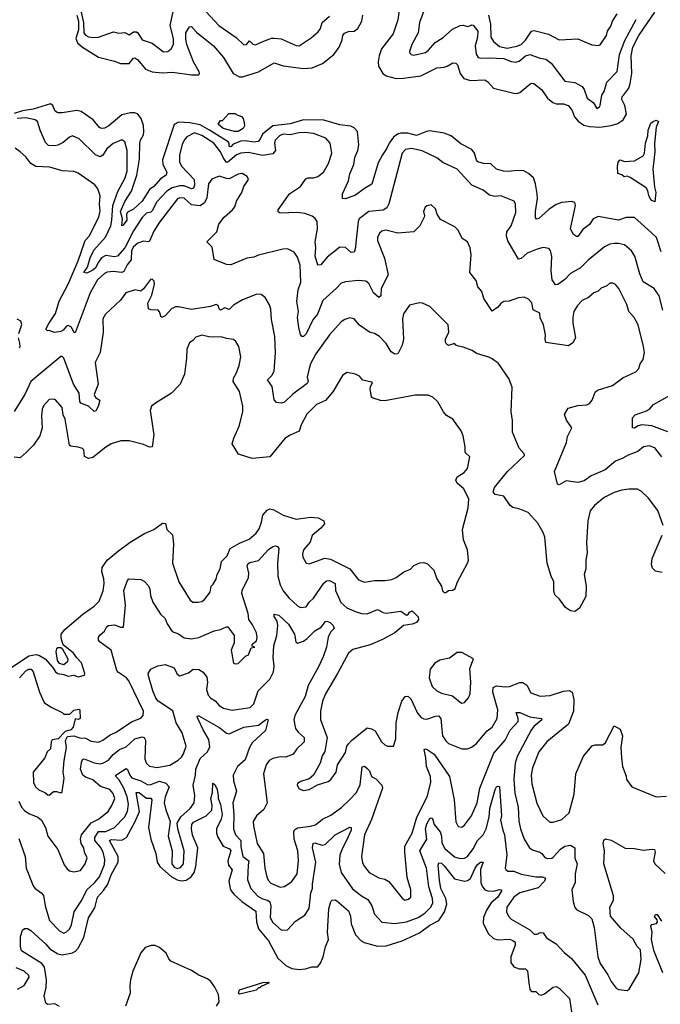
# Model space of a CAD drawing. Extents: x 1690054 to 1842981, y 782881 to 914114.
# Tile 546 of 656: x 1825532 to 1829942, y 833848 to 840625. Entities that reach past the tile are written whole.
import ezdxf

# ---------------------------------------------------------------- set-up
doc = ezdxf.new("R2010")
doc.units = 0

msp = doc.modelspace()

# ---------------------------------------------------------------- linework, layer by layer
at = {"layer": '0CON10XD'}
for points in [[(1828156.2, 840775), (1828136.4, 840623.6), (1828103, 840527), (1828022.3, 840425), (1828007, 840377), (1828000, 840335), (1828002.5, 840305), (1828031.2, 840255), (1828055, 840239.1), (1828125, 840219.6), (1828175, 840221.3), (1828292.8, 840237.2), (1828405, 840293.5), (1828455, 840297.9), (1828474.7, 840305.3)], [(1825926, 840655), (1825937.3, 840615), (1825937, 840555), (1825918.1, 840495), (1825930.3, 840465), (1825965, 840435.5), (1826075, 840365.8), (1826185, 840339), (1826225, 840323.5), (1826285, 840324.1), (1826315, 840358.8), (1826325, 840362.1), (1826345, 840347.9), (1826399.1, 840285), (1826445, 840266.6), (1826515, 840258.6), (1826585, 840262.7), (1826715, 840245.3), (1826764.4, 840245.6), (1826770.6, 840255), (1826768.5, 840265), (1826729.7, 840335), (1826682.7, 840455), (1826675, 840490), (1826675.7, 840535), (1826700, 840575), (1826715, 840577.1), (1826749.2, 840539.2), (1826820.5, 840480.5), (1826865.7, 840445.7), (1826935.2, 840365.2), (1827002, 840255), (1827045, 840232.4), (1827065, 840232), (1827175, 840266.4), (1827285, 840326.7), (1827345, 840307.9), (1827485, 840287.6), (1827546.6, 840293.4), (1827617.7, 840322.3), (1827695.4, 840385), (1827732.5, 840435), (1827752, 840485), (1827755.9, 840515), (1827767.4, 840532.6), (1827795, 840542.9), (1827835.3, 840544.7), (1827860.5, 840565), (1827887.5, 840615), (1827894.4, 840655)], [(1825952, 840685), (1825971.4, 840605), (1825974.6, 840534.6), (1825985, 840518.9), (1826006.2, 840506.2), (1826035, 840501.2), (1826075, 840503.8), (1826178.6, 840541.4), (1826215, 840532.1), (1826255, 840536.7), (1826285, 840521.4), (1826315, 840540.5), (1826335, 840541.5), (1826346.2, 840535), (1826375, 840486.7), (1826445, 840462.2), (1826522.8, 840402.8), (1826551.2, 840405), (1826574.4, 840425), (1826590, 840455), (1826591.4, 840495), (1826567.8, 840585), (1826588.1, 840678.1)], [(1826815, 840678.6), (1826903.5, 840585), (1827022.6, 840502.6), (1827075, 840452.5), (1827094.2, 840455), (1827115, 840478.6), (1827136.2, 840456.2), (1827155, 840451.8), (1827205, 840475.4), (1827265, 840496.9), (1827285, 840498.5), (1827332.4, 840492.4), (1827435, 840446.7), (1827455, 840445.6), (1827539.2, 840500.8), (1827587.9, 840542.1), (1827603.5, 840565), (1827615, 840604.3), (1827665, 840649.6)], [(1828314.5, 840685), (1828285.5, 840605), (1828275.3, 840534.7), (1828232.1, 840455), (1828215.7, 840405), (1828217.5, 840395), (1828226.2, 840385), (1828245, 840380), (1828325, 840398.5), (1828345, 840413.1), (1828391.3, 840468.7), (1828447.3, 840502.7), (1828511.4, 840558.6), (1828565, 840584.5), (1828585, 840586.5), (1828615, 840577.1), (1828635, 840584.2), (1828645, 840590), (1828655, 840587.1), (1828686.5, 840545), (1828683.8, 840503.8), (1828667.2, 840445), (1828675, 840386.2), (1828688.6, 840365), (1828705, 840359.3), (1828765, 840362.9), (1828865, 840357), (1828915, 840337.1), (1828945, 840333.2), (1828969.7, 840340.3), (1829015, 840375.2), (1829045, 840384.6), (1829115, 840358.9), (1829155, 840352.7), (1829190.5, 840325), (1829285, 840200.6), (1829355, 840192.9), (1829404, 840164), (1829418.2, 840145), (1829440, 840085), (1829482, 840052), (1829505, 840014.3), (1829523.8, 840025), (1829529.2, 840035), (1829540.8, 840105), (1829555, 840130), (1829575.4, 840194.6), (1829645, 840268), (1829662.2, 840385), (1829698.9, 840481.1), (1829775.8, 840625)], [(1828474.7, 840305.3), (1828513.2, 840326.8), (1828535, 840326.1), (1828546.9, 840315), (1828564.4, 840255), (1828590.2, 840220.2), (1828635, 840206.4), (1828735, 840210), (1828755, 840197.5), (1828795, 840152.9), (1828935, 840118.1), (1828955, 840116.9), (1828975, 840124.4), (1829045, 840181.9), (1829055, 840187.5), (1829071.2, 840185), (1829125, 840144.2), (1829166.5, 840085), (1829202.5, 840055), (1829225.7, 840045.7), (1829275.2, 840045.2), (1829307.1, 840035), (1829333.6, 840005), (1829352.3, 839955), (1829376.3, 839926.3), (1829415, 839899.2), (1829455, 839888.4), (1829525, 839884.1), (1829605, 839895.8), (1829649.6, 839910.4), (1829686.9, 839935), (1829709.1, 839975), (1829697.2, 840035), (1829677.6, 840075), (1829680.3, 840095), (1829691.8, 840108.2), (1829725, 840152.2), (1829734.8, 840185), (1829745.7, 840255), (1829741.3, 840375), (1829753.8, 840435), (1829794.9, 840515.1), (1829905, 840676.7)], [(1828760.5, 840655), (1828772.9, 840592.9), (1828775.4, 840505), (1828794.7, 840475), (1828835, 840439.7), (1828889.2, 840429.2), (1828955, 840441.8), (1828985, 840453.8), (1829015, 840483.8), (1829055, 840544.6), (1829075, 840550), (1829173.8, 840525), (1829245, 840486.9), (1829375, 840494), (1829471.7, 840451.7), (1829515, 840448), (1829527.6, 840452.4), (1829572, 840515), (1829579.2, 840545), (1829600.8, 840579.2), (1829612.5, 840615), (1829644.4, 840665)], [(1829947.8, 839027.8), (1829915.6, 839125), (1829879.6, 839159.6), (1829765, 839264), (1829706.8, 839263.2), (1829655, 839245.6), (1829515, 839270.5), (1829480.6, 839255), (1829455.3, 839214.7), (1829410.2, 839179.8), (1829375, 839131.2), (1829365, 839131.2), (1829344.3, 839145), (1829324.6, 839185), (1829358.1, 839345), (1829355, 839366), (1829332.3, 839372.3), (1829265, 839365.4), (1829225, 839352.9), (1829175, 839318.7), (1829105, 839255.4), (1829090.9, 839250.9), (1829083.6, 839263.6), (1829082.1, 839305), (1829096.6, 839395), (1829095.8, 839425), (1829083.3, 839495), (1829068.5, 839535), (1829035.6, 839565), (1829003.5, 839583.5), (1828957.7, 839587.7), (1828895, 839579.5), (1828861.9, 839581.9), (1828815, 839595.8), (1828775, 839632.5), (1828725, 839633.8), (1828685.8, 839645.8), (1828677, 839657), (1828662.9, 839705), (1828645, 839730.2), (1828569.1, 839769.1), (1828502.1, 839825), (1828455, 839844.6), (1828355, 839858.7), (1828331.8, 839855), (1828265, 839827.5), (1828205, 839842.6), (1828155, 839843.5), (1828133.6, 839836.4), (1828106.2, 839815), (1828074.8, 839775.2), (1828058.3, 839735), (1828028.9, 839695), (1828000.8, 839639.2), (1827956.7, 839493.3), (1827905, 839463.8), (1827845, 839416.7), (1827775, 839390.8), (1827754, 839395), (1827754.2, 839425), (1827796.2, 839515), (1827804.5, 839564.5), (1827832.2, 839627.7), (1827838.9, 839675), (1827860.2, 839725), (1827866.6, 839763.4), (1827857.5, 839855), (1827835, 839879.6), (1827811.7, 839891.7), (1827735, 839900.4), (1827625, 839933.8), (1827485, 839935.7), (1827395, 839908.4), (1827275, 839893), (1827202.9, 839837.1), (1827187.8, 839802.2), (1827173.1, 839786.9), (1827147.4, 839782.6), (1827085, 839791.1), (1827055, 839788.8), (1827002, 839768), (1826985, 839748.8), (1826975, 839752.5), (1826974.6, 839775), (1826966.2, 839785), (1826839.8, 839865), (1826775, 839899.8), (1826703.8, 839913.8), (1826625, 839920), (1826595, 839903.2), (1826515, 839660), (1826516.9, 839626.9), (1826544.4, 839575), (1826541.4, 839555), (1826501.3, 839528.7), (1826455, 839477.3), (1826425, 839456.5), (1826375, 839375.9), (1826315, 839320.5), (1826275, 839300), (1826266.7, 839283.3), (1826270.4, 839245), (1826245, 839210.6), (1826235, 839206.7), (1826239.4, 839255), (1826226.7, 839305), (1826255, 839372.9), (1826301.8, 839445), (1826337.9, 839555), (1826356.8, 839665), (1826359, 839775), (1826364.1, 839795.9), (1826385, 839831.5), (1826386.4, 839855), (1826385.4, 839895.4), (1826368.9, 839945), (1826345, 839974.8), (1826325, 839983.5), (1826295, 839982.9), (1826235, 839968.9), (1826146.7, 839893.2), (1826115, 839877), (1826095, 839874.7), (1826082, 839882), (1826037.3, 839935), (1825955, 839992.9), (1825925, 839999.2), (1825825, 839982.7), (1825795, 839983.1), (1825777.1, 839995), (1825759.5, 840035), (1825745, 840045.4), (1825625, 840007.9), (1825552.2, 839997.8), (1825495, 839979.1)], [(1827035, 839854.2), (1827010, 839855), (1826933.3, 839875), (1826897.5, 839905), (1826915, 839930), (1826928.3, 839931.7), (1826971.7, 839978.3), (1827015, 839980), (1827021.7, 839971.7), (1827058.3, 839958.3), (1827070, 839945), (1827077.5, 839915), (1827080, 839895), (1827070, 839875), (1827035, 839854.2)], [(1829960, 838625), (1829934.4, 838725), (1829900, 838775), (1829825, 838819.2), (1829800.9, 838875), (1829766.6, 838996.6), (1829744.7, 839034.7), (1829695.3, 839075.3), (1829655.3, 839085.3), (1829625, 839084.7), (1829595, 839079.6), (1829559.2, 839060.8), (1829445, 838968.9), (1829394.1, 838915.9), (1829325, 838878.5), (1829285, 838836.7), (1829237.6, 838802.4), (1829220.8, 838800.8), (1829198.6, 838835), (1829190, 838895), (1829195.6, 838995), (1829185.8, 839035), (1829175, 839048.8), (1829135.9, 839055.9), (1829095, 839045.8), (1829025, 839018.1), (1828985, 838981.4), (1828965, 838975.8), (1828893.3, 839103.3), (1828883.4, 839135), (1828886.9, 839165), (1828916.2, 839205), (1828947, 839297), (1828945.8, 839355), (1828936.2, 839375), (1828845, 839411.2), (1828802.9, 839407.1), (1828767, 839417), (1828722.1, 839452.1), (1828645.6, 839485.6), (1828545, 839596.2), (1828445, 839642), (1828403.6, 839673.6), (1828302.3, 839722.3), (1828228.6, 839738.6), (1828188.1, 839731.9), (1828164.6, 839705), (1828073.4, 839356.6), (1828060, 839330), (1828035, 839314.5), (1827934.7, 839305.3), (1827869.6, 839255), (1827861.3, 839235), (1827842.2, 839045), (1827835, 839024), (1827815, 839021.4), (1827775, 839055.5), (1827735, 839058.2), (1827649.2, 838990.8), (1827605, 838937.5), (1827585.7, 838935.7), (1827566.6, 838996.6), (1827570.8, 839055), (1827566.2, 839096.2), (1827581.6, 839185), (1827579.5, 839235), (1827566.9, 839256.9), (1827545, 839272.5), (1827495, 839289.8), (1827445, 839296.5), (1827325, 839292.5), (1827311.4, 839301.4), (1827311.4, 839315), (1827390, 839425), (1827465, 839477.5), (1827501.2, 839528.8), (1827515, 839536.2), (1827555, 839536.4), (1827583.8, 839545), (1827624.7, 839575.3), (1827657.5, 839635), (1827680.6, 839705), (1827669.2, 839775), (1827639.8, 839809.8), (1827555, 839840.4), (1827495, 839847.7), (1827453.7, 839846.3), (1827395, 839832.3), (1827345, 839836.9), (1827320, 839825), (1827290.8, 839795), (1827286.1, 839775), (1827292.4, 839725), (1827275, 839701.3), (1827205, 839689.8), (1827105, 839709.8), (1827055, 839706.1), (1827025, 839694.2), (1826965, 839643.8), (1826955, 839641.6), (1826931.7, 839675), (1826915, 839716.2), (1826867.9, 839775), (1826785, 839827.5), (1826735, 839844.8), (1826682.5, 839817.5), (1826663.9, 839795), (1826651.4, 839765), (1826632.2, 839695), (1826631.5, 839645), (1826648.2, 839615), (1826732.9, 839525), (1826736.5, 839485), (1826728.9, 839465), (1826715, 839461.1), (1826665, 839480.2), (1826635, 839481.6), (1826582.8, 839467.2), (1826545.8, 839444.2), (1826475, 839371.3), (1826445, 839309.1), (1826435, 839299.1), (1826405, 839292.3), (1826375, 839262.7), (1826315, 839172.1), (1826255.5, 839055), (1826205, 838997.3), (1826185, 838991.6), (1826125, 839002.5), (1826095, 838985.7), (1826073.9, 838956.1), (1826055, 838917.8), (1826035, 838900), (1825995, 838879.5), (1825974.3, 838885), (1825998.5, 838921.5), (1826017.9, 838985), (1826042.2, 839037.8), (1826121.7, 839128.3), (1826159, 839205), (1826167, 839245), (1826173.3, 839346.7), (1826207.6, 839442.4), (1826258.1, 839535), (1826271, 839585), (1826272.2, 839725), (1826256.9, 839785), (1826235, 839797.5), (1826175, 839771.8), (1826132.2, 839735), (1826105, 839692.5), (1826085, 839680), (1826055, 839695.4), (1825940.8, 839805), (1825895, 839824.4), (1825875, 839816.9), (1825830.7, 839779.3), (1825795, 839760.4), (1825775, 839755.4), (1825729.6, 839759.6), (1825710.4, 839780.4), (1825673.1, 839865), (1825655, 839924.2), (1825639.2, 839935), (1825575, 839948.8), (1825515, 839943.9)], [(1829905, 839371.2), (1829885, 839379.2), (1829873.3, 839395), (1829862.9, 839415), (1829857.7, 839447.7), (1829845, 839466.7), (1829735, 839537.5), (1829715, 839547.5), (1829693, 839543), (1829677, 839557), (1829650, 839565), (1829647.5, 839615), (1829652.5, 839645), (1829665, 839660), (1829695, 839647.5), (1829765, 839652.5), (1829825, 839687.5), (1829833.8, 839706.2), (1829841.4, 839775), (1829857.1, 839825), (1829859.2, 839865), (1829877.7, 839912.3), (1829892.5, 839925), (1829915, 839932.5), (1829930, 839925), (1829914.2, 839885.8), (1829901.7, 839771.7), (1829905.6, 839715), (1829891.9, 839595), (1829902.7, 839472.7), (1829912, 839435), (1829905, 839371.2)], [(1829685, 837606.5), (1829635, 837586.2), (1829562.6, 837527.4), (1829467.5, 837485), (1829418.6, 837451.4), (1829375, 837439.4), (1829295, 837450.8), (1829245, 837423.8), (1829235, 837426.7), (1829213.3, 837515), (1829295.5, 837714.5), (1829304.5, 837755), (1829332.9, 837815), (1829297.3, 837867.3), (1829281.7, 837908.3), (1829308.8, 837951.2), (1829375, 837970), (1829435.9, 837974.1), (1829456.1, 837983.9), (1829472.5, 838005), (1829495, 838060), (1829510, 838075), (1829613.9, 838106.1), (1829685, 838160), (1829775, 838201.2), (1829795.7, 838224.3), (1829804, 838255), (1829824, 838285), (1829832.5, 838335), (1829825.6, 838375.6), (1829789.2, 838525), (1829762, 838575), (1829725.5, 838615.5), (1829712.2, 838665), (1829656.9, 838775), (1829635, 838802), (1829615, 838811.2), (1829595, 838810), (1829575, 838792), (1829535, 838776.2), (1829514.2, 838755.8), (1829485, 838745.7), (1829447.2, 838712.8), (1829405, 838692.2), (1829372.3, 838657.7), (1829348.2, 838615), (1829340.3, 838575), (1829340.4, 838535), (1829358, 838435), (1829339.4, 838400.6), (1829309.3, 838380.7), (1829155, 838403.3), (1829150, 838425), (1829153.1, 838455), (1829138.9, 838525), (1829115, 838572.5), (1829112.5, 838605), (1829066.9, 838626.9), (1829057.5, 838675), (1829035, 838701.2), (1829005, 838713.8), (1828965, 838711.2), (1828902.3, 838687.7), (1828865, 838683.8), (1828845, 838672), (1828823, 838647), (1828785, 838617.5), (1828728, 838705), (1828712.7, 838752.7), (1828686.2, 838785), (1828675, 838830), (1828630, 838885), (1828640.6, 839005), (1828634.2, 839055), (1828615.7, 839095.7), (1828578.8, 839118.8), (1828551.2, 839175), (1828527.9, 839197.9), (1828428.6, 839248.6), (1828406.2, 839285), (1828395, 839322.5), (1828365, 839350), (1828335, 839344), (1828322.5, 839335), (1828313.1, 839305), (1828320, 839275), (1828316.7, 839265), (1828285.8, 839205), (1828245, 839165.6), (1828135, 839156.2), (1828053.9, 839176.1), (1828025, 839169.5), (1828008.5, 839155), (1827995.4, 839125), (1827994.7, 839104.7), (1828043.9, 838983.9), (1828069.4, 838869.4), (1828020, 838775), (1828018.2, 838725), (1828005, 838712.9), (1827968.5, 838745), (1827935, 838809.2), (1827915, 838824.5), (1827865, 838829.5), (1827775, 838820.8), (1827745, 838810.8), (1827714.2, 838775.8), (1827618.6, 838691.4), (1827581.9, 838598.1), (1827551, 838559), (1827505, 838462), (1827486.2, 838445), (1827475, 838444), (1827465, 838457.5), (1827453.2, 838505), (1827445.6, 838575), (1827451.1, 838615), (1827441.1, 838685), (1827449.4, 838765), (1827468.1, 838818.1), (1827462.1, 838935), (1827445, 838990), (1827422.2, 839025), (1827375, 839047.8), (1827343.3, 839045), (1827175, 839003.5), (1827145, 838989.2), (1827095, 838982.7), (1826985, 838937.8), (1826955, 838939.2), (1826871.5, 838975), (1826857.9, 839057.9), (1826820.8, 839095), (1826888.6, 839165), (1826903.6, 839216.4), (1826939.4, 839265), (1826996, 839315), (1827012.7, 839337.3), (1827025.7, 839375), (1827062, 839435), (1827074.4, 839475.6), (1827108, 839525), (1827098, 839545), (1827062.5, 839565), (1827035, 839561.9), (1826975, 839529.6), (1826955, 839530.8), (1826905, 839548.6), (1826855, 839527.1), (1826832.1, 839495), (1826820.9, 839399.1), (1826805.2, 839364.8), (1826775, 839344), (1826715, 839349.2), (1826665, 839395.3), (1826635, 839398.8), (1826619.5, 839390.5), (1826495, 839230.6), (1826455, 839169.1), (1826425, 839100), (1826415, 839095.5), (1826385, 839099.6), (1826345, 839086.2), (1826315, 839061.5), (1826300.8, 839035), (1826299.3, 838970.7), (1826272.5, 838937.5), (1826248.6, 838891.4), (1826235, 838884.7), (1826175, 838890.6), (1826135, 838886.7), (1826115, 838876.7), (1826067.9, 838835), (1826017.6, 838745), (1825915, 838470), (1825905, 838473.3), (1825887.7, 838507.7), (1825865, 838518.8), (1825855, 838516.2), (1825832.3, 838487.7), (1825815, 838477.5), (1825771.2, 838471.2), (1825735, 838486.2), (1825723, 838483), (1825711.2, 838495), (1825733.1, 838533.1), (1825778.5, 838601.5), (1825803.1, 838686.9), (1825865, 838805.3), (1825933.8, 838965), (1825982, 839105), (1826011.3, 839135), (1826076.1, 839265), (1826085, 839310), (1826080.8, 839355), (1826085, 839412.5), (1826070.7, 839460.7), (1826048.7, 839488.7), (1825935, 839568.6), (1825905, 839578.9), (1825825, 839584.6), (1825740.3, 839610.3), (1825644.1, 839614.1), (1825608.4, 839635), (1825575, 839680.7), (1825534.8, 839714.8), (1825500.1, 839740.1)], [(1829962.4, 837142.4), (1829925.4, 837245.4), (1829862.1, 837332.1), (1829810.6, 837380.6), (1829785, 837393.3), (1829725, 837393.1), (1829677, 837387), (1829625, 837369.5), (1829555, 837336.7), (1829488.6, 837281.4), (1829460.5, 837245), (1829443.3, 837175), (1829433.4, 837023.4), (1829438.9, 836955), (1829430, 836905), (1829430, 836845), (1829417.8, 836805), (1829433.1, 836725), (1829430, 836655), (1829386.7, 836575), (1829355, 836551.2), (1829325, 836556), (1829288.6, 836578.6), (1829248, 836635), (1829216.2, 836665), (1829210, 836695), (1829210, 836755), (1829190, 836795), (1829163.5, 836885), (1829147.1, 837062.9), (1829135, 837095.6), (1829099.3, 837159.3), (1829032.7, 837232.7), (1828975, 837255.5), (1828926.5, 837266.5), (1828909.7, 837279.7), (1828865, 837344.2), (1828805.5, 837355.5), (1828791.1, 837375), (1828802, 837405), (1828890.8, 837515), (1829006.8, 837625), (1829005, 837635.6), (1828970.6, 837675), (1828924.5, 837784.5), (1828925.6, 837865), (1828915.8, 837925.8), (1828922, 838095), (1828900, 838155), (1828827.9, 838257.9), (1828785, 838290), (1828762.9, 838302.9), (1828677.2, 838327.2), (1828647.7, 838347.7), (1828585, 838371.4), (1828553.6, 838376.4), (1828535, 838383.3), (1828525.9, 838395.9), (1828485, 838383.1), (1828470.9, 838390.9), (1828463.8, 838405), (1828463.8, 838425), (1828485.7, 838475), (1828480.8, 838525), (1828355, 838651.2), (1828305, 838673.8), (1828285, 838676.2), (1828215, 838658.8), (1828175, 838600), (1828168.1, 838565), (1828173.6, 838425), (1828165.3, 838384.7), (1828134.4, 838325.6), (1828115, 838323.1), (1828089.5, 838339.5), (1828056, 838396), (1828009.2, 838445), (1827975, 838465.7), (1827941.2, 838475), (1827872.6, 838522.6), (1827835, 838565.8), (1827805, 838572.5), (1827769.7, 838560.3), (1827745.7, 838544.3), (1827664.3, 838455), (1827570, 838325), (1827533.6, 838255), (1827524.4, 838224.4), (1827510.8, 838165), (1827516.9, 838135), (1827510.1, 838119.9), (1827413.2, 838046.8), (1827355, 837992.5), (1827335, 837986.2), (1827300.5, 837990.5), (1827285, 838007.5), (1827269.1, 838099.1), (1827238, 838145), (1827267.8, 838175), (1827284.4, 838205), (1827292.4, 838332.4), (1827288.5, 838445), (1827265, 838560), (1827262.1, 838632.1), (1827252.6, 838662.6), (1827222.9, 838712.9), (1827195, 838732.5), (1827165, 838735.7), (1827065, 838695.7), (1827005, 838659.1), (1826975, 838629.8), (1826945, 838641.2), (1826915, 838625.6), (1826905.6, 838635), (1826898.4, 838658.4), (1826885.4, 838665.4), (1826845, 838650.7), (1826715, 838629.9), (1826625, 838648.6), (1826605, 838647.4), (1826578, 838635), (1826534.4, 838585.6), (1826515, 838576), (1826505, 838576.7), (1826494.6, 838614.6), (1826485, 838624.4), (1826435, 838626.9), (1826418.1, 838635), (1826415, 838673.3), (1826441.5, 838728.5), (1826460.5, 838805), (1826458.2, 838825), (1826445, 838838.6), (1826432.8, 838837.2), (1826385, 838771.2), (1826365, 838756.7), (1826326, 838766), (1826263.5, 838745), (1826225, 838694), (1826122.6, 838597.4), (1826104.6, 838565), (1826107.3, 838475), (1826086, 838335), (1826051.8, 838265), (1826072.1, 838115), (1826044, 838045), (1826055, 838024.3), (1826083.8, 838005), (1826073.3, 837963.3), (1826056.8, 837933.2), (1826045, 837928.8), (1826005.4, 837965.4), (1825952.5, 837985), (1825946.3, 837996.3), (1825941.8, 838055), (1825903.4, 838115), (1825836.7, 838295), (1825825, 838307.3), (1825815, 838307.3), (1825607.7, 838135), (1825566.2, 838045), (1825495, 837927.5)], [(1825525.3, 838465), (1825545.6, 838525.6), (1825539.1, 838549.1), (1825515, 838564.4)], [(1825476.4, 836165), (1825594.2, 836245.8), (1825645, 836256.1), (1825669.4, 836249.4), (1825706.2, 836226.2), (1825758.7, 836168.7), (1825778.6, 836135), (1825795, 836124.4), (1825835, 836118.1), (1825865, 836106), (1825905, 836112), (1825935, 836102.5), (1825977.7, 836112.3), (1825981.2, 836125), (1825957.3, 836197.3), (1825925, 836231.2), (1825903.3, 836265), (1825831.7, 836321.7), (1825817.4, 836367.4), (1825818.4, 836395), (1825842.6, 836427.4), (1825967.7, 836532.3), (1826045, 836587.4), (1826078.7, 836621.3), (1826107.2, 836692.8), (1826114.5, 836745), (1826112.3, 836775), (1826096.4, 836825), (1826099.2, 836855), (1826133.5, 836905), (1826211.6, 836968.4), (1826291.7, 837028.3), (1826391.2, 837088.8), (1826455, 837116.7), (1826515, 837160.3), (1826535, 837157.1), (1826545.8, 837115), (1826585, 837080), (1826591.1, 837015), (1826583.6, 836885), (1826626.9, 836755), (1826705, 836630), (1826725, 836616), (1826760, 836615), (1826785, 836620.8), (1826805, 836634.2), (1826843.1, 836685), (1826850, 836725), (1826865, 836738.8), (1826885, 836773.8), (1826890.9, 836805), (1826912.5, 836845), (1826922.1, 836895), (1826960.4, 836935), (1826981.1, 836985), (1827045, 837022.5), (1827110.9, 837049.1), (1827159.2, 837090.8), (1827180.2, 837119.8), (1827197.7, 837165), (1827206.8, 837215), (1827235, 837248.5), (1827255, 837257.9), (1827280.6, 837250.6), (1827345, 837213.3), (1827435, 837186.4), (1827535, 837200), (1827586.2, 837196.2), (1827625.4, 837175.4), (1827630, 837155), (1827605, 837124.4), (1827546.7, 837075), (1827532.6, 837027.4), (1827485.6, 836975), (1827478.5, 836945), (1827480.6, 836925), (1827505, 836883.3), (1827525, 836878.8), (1827632.4, 836917.6), (1827672.4, 836912.4), (1827805, 836843.8), (1827865, 836769.2), (1827905, 836752), (1827975, 836764.3), (1828045, 836764.2), (1828095, 836772.5), (1828125, 836785.7), (1828176.2, 836825), (1828223, 836843), (1828245, 836867.8), (1828285.7, 836885.7), (1828315, 836889.5), (1828338.8, 836878.8), (1828383.3, 836835), (1828404.4, 836775), (1828436.2, 836725), (1828443.8, 836693.8), (1828455, 836682.5), (1828465, 836682.5), (1828485, 836696.7), (1828515, 836697.5), (1828530.7, 836709.3), (1828546.2, 836755), (1828615.9, 836884.1), (1828621.2, 836905), (1828615.7, 836975), (1828586.9, 837045), (1828581.5, 837115), (1828619.1, 837265), (1828623.1, 837325), (1828590.4, 837395), (1828544.4, 837435), (1828534.3, 837455.7), (1828545, 837478.8), (1828592.1, 837507.9), (1828614.3, 837535), (1828630.8, 837615), (1828598, 837645), (1828600, 837685), (1828585, 837760), (1828571.2, 837795), (1828513.3, 837875), (1828471.4, 837901.4), (1828448.8, 837925), (1828410, 837995), (1828375.8, 838025.8), (1828345, 838040), (1828255, 838040.8), (1828045, 838001.5), (1828015, 838003.3), (1827965, 838019.4), (1827955, 838027.5), (1827946, 838084), (1827948.8, 838105), (1827960, 838125), (1827955, 838130), (1827895, 838144), (1827870.5, 838170.5), (1827845, 838183.8), (1827785, 838196.7), (1827755, 838176.7), (1827687.2, 838062.8), (1827637.4, 838002.6), (1827574.7, 837975.3), (1827509.5, 837910.5), (1827470.7, 837835), (1827457.1, 837792.9), (1827394.2, 837765), (1827358.5, 837741.5), (1827254.4, 837615.6), (1827133.6, 837603.6), (1827038.8, 837635), (1826995.8, 837705), (1827005.6, 837744.4), (1827043.2, 837826.8), (1827068.6, 837925), (1827068.6, 837965), (1827045.5, 838065), (1827001.1, 838135), (1827002.9, 838157.1), (1827025.7, 838195), (1827041.9, 838245), (1827054.3, 838305), (1827040, 838375), (1827020.3, 838410.3), (1827005, 838424), (1826955, 838429.2), (1826925, 838440), (1826835, 838442.2), (1826785, 838454), (1826745, 838440), (1826724.4, 838415.6), (1826700.5, 838399.5), (1826682.6, 838357.4), (1826680.6, 838295), (1826665.9, 838185.9), (1826637.5, 838115), (1826576.3, 838053.7), (1826466.2, 837985)], [(1825530.3, 838365), (1825535.2, 838375), (1825532.9, 838397.1), (1825524.5, 838435)], [(1829995, 837787.3), (1829885, 837829.6), (1829815, 837835.4), (1829790.7, 837829.3), (1829765, 837813.1), (1829750, 837815), (1829751.2, 837885), (1829768.8, 837905), (1829847.6, 837932.4), (1829868.8, 837945), (1829895.8, 837975), (1830125.4, 838104.6)], [(1826466.2, 837985), (1826440, 837965), (1826429.2, 837935), (1826456.6, 837766.6), (1826443.3, 837685), (1826425, 837682.2), (1826385, 837700.5), (1826285.3, 837725.3), (1826227.5, 837725), (1826162, 837705), (1826125, 837683.1), (1826035, 837610.6), (1826005, 837604), (1825978.8, 837618.8), (1825974.3, 837664.3), (1825965, 837672.5), (1825935, 837683.1), (1825885, 837688.5), (1825875.4, 837695.4), (1825845.6, 837875), (1825830.6, 837905), (1825824.3, 837954.3), (1825779.2, 838009.2), (1825765, 838013.8), (1825735, 838010), (1825695, 837966.2), (1825687.8, 837945), (1825681.1, 837895), (1825685.6, 837815), (1825670.7, 837759.3), (1825626.2, 837695), (1825576.7, 837645), (1825535, 837610), (1825495, 837612.5)], [(1829953.1, 837615), (1829905, 837678.1), (1829865, 837692), (1829827.1, 837685), (1829786.8, 837653.2), (1829721.9, 837628.1), (1829685, 837606.5)], [(1829955, 836820), (1829909.8, 836829.8), (1829888.5, 836848.5), (1829881.5, 836875), (1829885.6, 836915), (1829955.8, 837075.8)], [(1825530, 836095), (1825575, 836142), (1825595, 836153.8), (1825610, 836155), (1825625, 836136.7), (1825668.9, 835995), (1825701.1, 835925), (1825745, 835895.5), (1825825, 835856.7), (1825835.6, 835845.6), (1825876.2, 835843.8), (1825905, 835873.1), (1825938.8, 835878.8), (1825945.7, 835875), (1825949.2, 835815), (1825935, 835808), (1825915, 835813.3), (1825900.9, 835755), (1825885, 835737.1), (1825845, 835726.2), (1825796.1, 835673.9), (1825755, 835668.1), (1825747.5, 835655), (1825744.6, 835605.4), (1825720.5, 835585), (1825704.5, 835545), (1825625.4, 835445), (1825627.5, 835375), (1825641.1, 835345), (1825663.3, 835323.3), (1825705.4, 835305.4), (1825725, 835289.2), (1825735, 835287.5), (1825765, 835311.4), (1825785, 835312.5), (1825815, 835303.8), (1825825, 835310), (1825838.1, 835405), (1825832.1, 835445), (1825838.5, 835525), (1825854.4, 835614.4), (1825847.7, 835662.3), (1825860, 835690), (1825905.6, 835694.4), (1825945, 835682.7), (1825985, 835679.4), (1826025, 835658.9), (1826075, 835652.9), (1826105, 835664.6), (1826155, 835702.3), (1826192.3, 835717.7), (1826306.6, 835793.4), (1826365, 835817.5), (1826381.2, 835835), (1826383.8, 835865), (1826283.8, 836075), (1826267.3, 836095), (1826211.1, 836131.1), (1826200.2, 836145), (1826162.5, 836285), (1826085, 836341.1), (1826075.5, 836355), (1826074.2, 836375), (1826085, 836391.1), (1826115.6, 836415), (1826132.7, 836447.3), (1826144.1, 836455.9), (1826185, 836459.1), (1826225, 836444.3), (1826245.7, 836444.3), (1826260.3, 836595), (1826249.7, 836695), (1826274, 836765), (1826284.3, 836775.7), (1826365, 836771.4), (1826389.5, 836759.5), (1826418.2, 836728.2), (1826428.6, 836705), (1826431.9, 836661.9), (1826448.5, 836615), (1826502.1, 836532.1), (1826532.5, 836502.5), (1826547.4, 836467.4), (1826582.6, 836412.6), (1826625, 836396.4), (1826665, 836370), (1826715, 836362.5), (1826765, 836372.7), (1826871.5, 836418.5), (1826913.5, 836426.5), (1826955, 836446.5), (1826966, 836445), (1827008.8, 836385), (1827009.2, 836335), (1826988.8, 836285), (1827003.3, 836195), (1827015, 836190), (1827035, 836192.5), (1827087, 836243), (1827106.4, 836253.6), (1827125, 836300), (1827150, 836305), (1827131.7, 836311.7), (1827133, 836327), (1827161.2, 836348.8), (1827167, 836373), (1827162, 836405), (1827135, 836460), (1827110, 836495), (1827105, 836536.7), (1827061.1, 836675), (1827064, 836695), (1827106.2, 836785), (1827108.5, 836815), (1827099.1, 836865), (1827105, 836880.8), (1827117.4, 836887.4), (1827175, 836903.1), (1827245, 836978.2), (1827275, 836999.4), (1827292.7, 837002.7), (1827307.9, 836997.9), (1827315.6, 836985), (1827305.9, 836884.1), (1827309.6, 836795), (1827325.4, 836735), (1827345, 836694.4), (1827384.4, 836645), (1827445, 836589.2), (1827465, 836579.2), (1827505, 836583.3), (1827525.8, 836615), (1827555, 836643.3), (1827625, 836746.7), (1827645, 836763.3), (1827664.5, 836765.5), (1827703.4, 836743.4), (1827706.5, 836695), (1827742.6, 836612.6), (1827785.3, 836575.3), (1827848.1, 836548.1), (1827885, 836537.8), (1827925, 836535.5), (1827995, 836565.6), (1828035, 836543.6), (1828055, 836540.5), (1828155, 836553.1), (1828195, 836526.2), (1828205, 836527.5), (1828215, 836546.2), (1828235, 836556.2), (1828276, 836515), (1828278, 836495), (1828265, 836476.2), (1828235, 836463.1), (1828175, 836455.6), (1828115.8, 836405), (1828030.6, 836359.4), (1827945, 836322.5), (1827825, 836290), (1827795.4, 836264.6), (1827721.1, 836125), (1827636.8, 835985), (1827616.2, 835935), (1827602.1, 835865), (1827602.2, 835805), (1827648.6, 835685), (1827632.5, 835587.5), (1827615, 835557.5), (1827601.7, 835508.3), (1827555.6, 835424.4), (1827525, 835400), (1827468, 835382), (1827445, 835366.7), (1827443.3, 835355), (1827455, 835330), (1827485, 835318.8), (1827525, 835326.7), (1827582.1, 835357.9), (1827655, 835382), (1827673.3, 835395), (1827710, 835445), (1827720, 835495), (1827775, 835580), (1827785.3, 835624.7), (1827795, 835640.6), (1827815.8, 835664.2), (1827925, 835749.5), (1827953.7, 835743.7), (1827979.6, 835729.6), (1828022, 835655), (1828045, 835633.8), (1828065, 835623.8), (1828106.4, 835623.6), (1828120.8, 835675), (1828124.6, 835784.6), (1828137.1, 835855), (1828162.7, 835935), (1828185, 835966), (1828205, 835968), (1828225, 835949.2), (1828270.4, 835850.4), (1828295, 835821.1), (1828315, 835811.5), (1828335, 835810.9), (1828395, 835831.8), (1828415, 835832.7), (1828430.8, 835815), (1828435.3, 835765), (1828442.1, 835695), (1828465, 835660), (1828485, 835643.1), (1828575, 835605.7), (1828615, 835605.7), (1828643.4, 835616.6), (1828675, 835641.4), (1828750, 835730), (1828785.3, 835754.7), (1828818.2, 835815), (1828823.8, 835875), (1828790, 835995), (1828792.1, 836027.9), (1828815, 836038.5), (1828875, 836031.8), (1828904.7, 836035.3), (1828975, 836062.5), (1828995, 836063.3), (1829023.1, 836045), (1829051.7, 835991.7), (1829115, 835967.8), (1829185, 835973.5), (1829275, 836002.5), (1829315, 836006.9), (1829336.7, 835995), (1829347.5, 835945), (1829345.5, 835864.5), (1829310, 835775), (1829238, 835715)], [(1825527.1, 835245), (1825544.8, 835204.8), (1825565, 835181.2), (1825595, 835160.4), (1825657.5, 835135), (1825681.9, 835115), (1825710.6, 835065), (1825725.5, 835005.5), (1825794, 834914), (1825838.5, 834808.5), (1825859.1, 834779.1), (1825875.7, 834765.7), (1825905, 834759.2), (1825950.9, 834769.1), (1825983.1, 834815), (1825996.1, 834855), (1825979.1, 834895), (1825974.6, 834925), (1825954.6, 834955), (1825950.9, 834985), (1825957.9, 835015), (1826025, 835096.7), (1826075, 835122.5), (1826140.9, 835175), (1826166.9, 835215), (1826188.1, 835265), (1826175, 835299.5), (1826152.5, 835325), (1826087.7, 835347.7), (1826035, 835392.8), (1825985, 835410.9), (1825966.2, 835425), (1825950.3, 835465), (1825957.4, 835512.6), (1825965, 835532.5), (1825975, 835537.3), (1826045, 835509.5), (1826085, 835502.7), (1826105, 835508), (1826142.4, 835527.6), (1826175, 835566.8), (1826219.6, 835600.4), (1826265, 835620.7), (1826324.4, 835675.6), (1826375, 835689.2), (1826389.5, 835685), (1826399.2, 835665), (1826393.4, 835535), (1826405, 835504.3), (1826425, 835486.2), (1826475, 835476.7), (1826565, 835494.5), (1826622.9, 835527.1), (1826645, 835547.5), (1826659.4, 835570.6), (1826677.5, 835625), (1826651.1, 835715), (1826608.1, 835785), (1826586.5, 835866.5), (1826485, 835934), (1826469.1, 835955), (1826447.8, 836005), (1826418.1, 836108.1), (1826416.2, 836125), (1826435.9, 836154.1), (1826483.6, 836176.4), (1826533.9, 836186.1), (1826595, 836162.5), (1826615, 836120.8), (1826635, 836108.2), (1826695, 836129.5), (1826725.5, 836154.5), (1826765, 836152.5), (1826795, 836134.4), (1826820.3, 836100.3), (1826825.8, 836065), (1826818.2, 836015), (1826830.5, 835975), (1826847.1, 835955), (1826876.6, 835936.6), (1826905, 835903.1), (1826935, 835886.7), (1826995, 835872.9), (1827118.5, 835891.5), (1827143.5, 835915), (1827173.5, 836005), (1827255, 836084.4), (1827279.6, 836135), (1827284, 836176), (1827276.2, 836235), (1827282.7, 836315), (1827302.8, 836385), (1827309.7, 836455), (1827304.8, 836484.8), (1827284.2, 836515.8), (1827285, 836533.3), (1827315, 836525.4), (1827382.2, 836465), (1827423.3, 836395), (1827432.3, 836342.3), (1827445, 836333.1), (1827485, 836348), (1827510.9, 836365), (1827565, 836417.5), (1827606.7, 836443.3), (1827636.8, 836483.2), (1827647.5, 836485), (1827668.6, 836475), (1827689.2, 836455), (1827698, 836435), (1827672.1, 836407.9), (1827655.4, 836375), (1827644.7, 836305), (1827621, 836239), (1827590, 836170), (1827518.4, 836041.6), (1827496.8, 835965), (1827425.3, 835834.7), (1827420, 835805), (1827431.5, 835745), (1827449.7, 835719.7), (1827489.5, 835685), (1827489.5, 835655), (1827440.8, 835605), (1827415, 835568.8), (1827365, 835548.7), (1827325, 835551.5), (1827275, 835540), (1827250, 835525), (1827229.2, 835495), (1827210.5, 835435), (1827235.4, 835235), (1827212.6, 835187.4), (1827163.3, 835145), (1827140, 835105), (1827140.7, 835075), (1827168, 834955), (1827209.7, 834885), (1827219.5, 834785), (1827234.4, 834725), (1827243, 834703), (1827261.7, 834681.7), (1827325, 834653.3), (1827355, 834657.8), (1827405, 834692.9), (1827442.5, 834745), (1827451.1, 834835), (1827445.9, 834905), (1827421.9, 834985), (1827418.9, 835035), (1827425, 835047.8), (1827445, 835061.5), (1827534.6, 835074.6), (1827568, 835082), (1827617.1, 835122.9), (1827675, 835150), (1827746.8, 835203.2), (1827803.1, 835255), (1827851.1, 835305), (1827875, 835358.8), (1827888.8, 835481.2), (1827905, 835485.6), (1827925, 835471.1), (1827940.5, 835455), (1827955, 835415.6), (1827985, 835400), (1828025.7, 835355.7), (1828028.9, 835335), (1827955, 835119.2), (1827906.2, 835015), (1827885.6, 834865), (1827892, 834822), (1827905, 834796), (1827938.8, 834755), (1828005, 834718.6), (1828045, 834707.8), (1828072.7, 834692.7), (1828165, 834578), (1828184.5, 834564.5), (1828209.1, 834570.9), (1828223.8, 834585), (1828225.7, 834595), (1828224.2, 834635.8), (1828200, 834720), (1828182.9, 834895), (1828184.6, 834935), (1828233.4, 835025), (1828267.2, 835135), (1828337.4, 835275), (1828363, 835375), (1828359.8, 835415), (1828331.6, 835485), (1828328.9, 835545), (1828317.7, 835602.3), (1828325, 835605.6), (1828345, 835597.9), (1828385, 835568.2), (1828490.3, 835415), (1828523.1, 835255), (1828535, 835102.5), (1828550.3, 835070.3), (1828575, 835065.8), (1828595, 835080.8), (1828641.8, 835145), (1828681.8, 835235), (1828700.4, 835335), (1828797.2, 835575), (1828875, 835664.6), (1828908.3, 835735), (1828964, 835795), (1828964.7, 835815), (1828951.2, 835855), (1828976.2, 835855), (1829045, 835825.3), (1829125, 835815.6), (1829125.8, 835805.8), (1829070.9, 835759.1), (1829052.3, 835735), (1828957.5, 835552.5), (1828943.8, 835506.2), (1828933.7, 835395), (1828941, 835301), (1828964.1, 835205), (1828968.9, 835108.9), (1828979.3, 835055), (1829005.5, 834985), (1829041.4, 834925), (1829061.4, 834911.4), (1829112.5, 834895), (1829126.4, 834886.4), (1829147, 834857), (1829165, 834852), (1829195, 834854.4), (1829205, 834860.8), (1829255.6, 834915), (1829285, 834936.9), (1829325, 834943.1), (1829354.5, 834925), (1829353.4, 834853.4), (1829370.8, 834815), (1829355.6, 834745), (1829355.6, 834685), (1829333.1, 834635), (1829342.9, 834555), (1829354.5, 834514.5), (1829366.8, 834496.8), (1829448.3, 834458.3), (1829472, 834435), (1829486.9, 834376.9), (1829513.1, 834175), (1829528, 834128), (1829581.5, 834051.5), (1829605, 834004.3), (1829639.5, 833959.5), (1829655, 833950), (1829715, 833943.1), (1829727.2, 833952.8), (1829795, 834064), (1829811.5, 834155), (1829805, 834222), (1829782.7, 834245), (1829755, 834295.8), (1829671.5, 834371.5), (1829598.6, 834455), (1829594.3, 834515), (1829620, 834565), (1829620.6, 834595), (1829553.1, 834815), (1829558.5, 834905), (1829549.2, 834955), (1829552.7, 834977.3), (1829565, 834986), (1829605, 834976.9), (1829701.4, 834921.4), (1829765, 834919.5), (1829825, 834907.8), (1829885.7, 834915.7), (1829902.5, 834912.5), (1829906.7, 834895), (1829895.8, 834835.8), (1829904.5, 834814.5), (1829975, 834747.1)], [(1825835, 836183.8), (1825805, 836192.5), (1825791.2, 836215), (1825783.8, 836275), (1825786.7, 836295), (1825795, 836303.3), (1825815, 836303.8), (1825825, 836297.5), (1825864.2, 836225), (1825860.8, 836205), (1825835, 836183.8)], [(1828575, 835921.2), (1828595, 835923.8), (1828622.7, 835957.3), (1828632.9, 835985), (1828637.5, 836065), (1828631.7, 836158.3), (1828656.7, 836225), (1828575, 836270), (1828545, 836270), (1828490.7, 836229.3), (1828425, 836215.6), (1828391.2, 836195), (1828357.5, 836155), (1828350, 836095), (1828372.9, 836035), (1828404.6, 836004.6), (1828435, 835990), (1828511.2, 835971.2), (1828565, 835926.2), (1828575, 835921.2)], [(1825525, 834989.2), (1825570.7, 834865), (1825575.5, 834785), (1825624, 834664), (1825636.5, 834646.5), (1825680.8, 834615), (1825696.1, 834596.1), (1825706.4, 834525), (1825737.8, 834425), (1825805, 834353.3), (1825835, 834337.5), (1825855, 834346.7), (1825875, 834365.6), (1825888.9, 834395), (1825908.1, 834485), (1825958.8, 834565), (1825994.2, 834635.8), (1826046.7, 834683.3), (1826080.6, 834725), (1826115, 834808.8), (1826118, 834845), (1826107.4, 834895), (1826088.2, 834928.2), (1826049.2, 834975), (1826048.9, 834995), (1826075, 835036.6), (1826125, 835035.9), (1826184.6, 835065), (1826253.4, 835135), (1826274.7, 835175), (1826280.4, 835225), (1826271.4, 835275), (1826248.5, 835335), (1826215, 835395.5), (1826194.2, 835415), (1826194.2, 835425), (1826265, 835470.6), (1826275, 835464), (1826289.2, 835425), (1826305, 835407.3), (1826365, 835384.8), (1826415, 835357.5), (1826435, 835359.7), (1826495, 835383.5), (1826539.2, 835369.2), (1826561.8, 835345), (1826533.9, 835276.1), (1826527.2, 835235), (1826537.7, 835185), (1826568.6, 835105), (1826554.5, 835005.5), (1826582.1, 834905), (1826578.7, 834815), (1826595, 834791.1), (1826615, 834782), (1826640.1, 834789.9), (1826659.3, 834815), (1826664, 834905), (1826620.9, 835055), (1826616.7, 835095), (1826641.5, 835138.5), (1826705, 835194.6), (1826732.9, 835235), (1826737.5, 835285), (1826726.1, 835356.1), (1826741.8, 835425), (1826744.3, 835465), (1826775, 835539.2), (1826826, 835585), (1826841.1, 835618.9), (1826835, 835670), (1826795, 835736.9), (1826760.6, 835810.6), (1826752.7, 835827.3), (1826756.7, 835833.3), (1826765, 835832.5), (1826910.8, 835750.8), (1826955, 835712.7), (1826975, 835708.5), (1827076, 835755), (1827175, 835768.9), (1827225, 835805.8), (1827235, 835810), (1827242.5, 835805), (1827225, 835732), (1827133.5, 835646.5), (1827114.1, 835615), (1827085, 835530.6), (1827030.9, 835485), (1827002.7, 835425), (1827003.6, 835385), (1827025.6, 835315), (1826999.6, 835235), (1827006.6, 835155), (1827004.6, 835055), (1827017.1, 835015), (1827053.8, 834975), (1827053.8, 834933.8), (1827068.7, 834865), (1827110.4, 834835), (1827103.8, 834805), (1827101.2, 834705), (1827122.7, 834645), (1827171, 834591), (1827203.4, 834573.4), (1827238.9, 834565), (1827253.7, 834553.7), (1827260.9, 834525), (1827256.2, 834445), (1827275, 834410), (1827335, 834358.6), (1827375, 834360.8), (1827430.6, 834419.4), (1827495, 834460.6), (1827524.1, 834505.9), (1827536.7, 834615), (1827548.8, 834645), (1827548.4, 834675), (1827571.3, 834825), (1827548.4, 834925), (1827551.9, 834955), (1827565, 834958.2), (1827615, 834943.3), (1827635, 834948.2), (1827705, 835014.5), (1827805, 835067.5), (1827813.9, 835063.9), (1827814.4, 835045), (1827782.6, 834975), (1827751.6, 834918.4), (1827735.8, 834875), (1827731.5, 834811.5), (1827746, 834755), (1827822.8, 834642.8), (1827884.7, 834594.7), (1827929.7, 834569.7), (1827957.2, 834525), (1827975, 834467.1), (1828025, 834413.5), (1828115, 834403.9), (1828195, 834415.3), (1828274.8, 834445.2), (1828321.8, 834475), (1828361.5, 834515), (1828375.3, 834545), (1828374.7, 834575.3), (1828348.6, 834655), (1828333.7, 834785), (1828286.6, 834905), (1828335.3, 834985), (1828326.8, 835055), (1828335, 835090.8), (1828355, 835126.7), (1828365, 835131.4), (1828375, 835126.2), (1828384.5, 835085), (1828426.6, 835035), (1828435.5, 835005), (1828438.7, 834958.7), (1828459.1, 834919.1), (1828525, 834862.7), (1828565, 834852.1), (1828595, 834852.7), (1828615, 834865.5), (1828655, 834917.1), (1828685, 834974.5), (1828722.1, 835015), (1828744, 835055), (1828764.2, 835135), (1828769.8, 835195), (1828804.7, 835325), (1828815, 835344.2), (1828825, 835349.4), (1828835, 835345.7), (1828848.7, 835145), (1828843.2, 835115), (1828858, 835045), (1828870.8, 835015), (1828886.1, 834875), (1828874.4, 834785), (1828878, 834775), (1828893.3, 834765), (1828933.3, 834763.3), (1828985, 834744.4), (1829085, 834725.9), (1829132.5, 834725), (1829151.2, 834715), (1829144.4, 834695), (1829101, 834649), (1828974.3, 834615), (1828932.9, 834585), (1828885.5, 834515), (1828883.5, 834485), (1828896.5, 834455), (1828915, 834434.5), (1829045, 834360.4), (1829075, 834329.4), (1829095, 834329.4), (1829115, 834342.5), (1829135, 834340), (1829158, 834305), (1829224.5, 834264.5), (1829280.8, 834205), (1829331.9, 834161.9), (1829425, 834047.8), (1829512.1, 833845)], [(1829238, 835715), (1829161.4, 835655), (1829106.5, 835585), (1829062.1, 835475), (1829052.5, 835425), (1829056.8, 835365), (1829092.4, 835232.4), (1829134.3, 835145), (1829181.3, 835101.3), (1829205, 835100.6), (1829265, 835120), (1829315.4, 835164.6), (1829349.2, 835295), (1829361.1, 835435), (1829414, 835555), (1829474.2, 835625.8), (1829495, 835633.8), (1829545, 835633.8), (1829562.5, 835645), (1829625, 835763.3), (1829665, 835742), (1829681.2, 835695), (1829670.8, 835615), (1829674.4, 835544.4), (1829683.2, 835483.2), (1829708.3, 835418.3), (1829710.8, 835395), (1829746.7, 835345), (1829915, 835275.8), (1829985, 835279.2)], [(1825805, 833832), (1825775, 833850), (1825725, 833845.5), (1825711.1, 833855), (1825701.1, 833905), (1825715, 833963.3), (1825716.1, 834015), (1825703.4, 834103.4), (1825685, 834127.8), (1825545.5, 834215), (1825537.1, 834245), (1825536.7, 834315), (1825551.1, 834358.9), (1825565, 834369.8), (1825585, 834369.8), (1825608.5, 834355), (1825711, 834261), (1825739.1, 834229.1), (1825795, 834194.3), (1825825, 834187), (1825895, 834200.8), (1825916.7, 834213.3), (1825934, 834235), (1825972.8, 834307.2), (1826006.7, 834443.3), (1826048.6, 834511.4), (1826067.6, 834585), (1826109.4, 834630.6), (1826139.1, 834675), (1826161.4, 834738.6), (1826209.5, 834825), (1826208.9, 834865), (1826151.2, 834975), (1826165, 834982), (1826235, 834977.4), (1826268.2, 834995), (1826327.8, 835105), (1826357.6, 835175), (1826333.1, 835305), (1826355, 835306), (1826388.8, 835278.8), (1826405, 835265.3), (1826435.8, 835265.8), (1826441.3, 835255), (1826419.6, 835065), (1826434, 834985), (1826468.9, 834885), (1826478.6, 834825), (1826497, 834795), (1826575, 834727.6), (1826615, 834704.9), (1826645, 834697.5), (1826677.4, 834702.6), (1826711.9, 834725), (1826732.3, 834755), (1826745.5, 834795), (1826757.6, 834925), (1826722.4, 835012.4), (1826714.4, 835055), (1826716.2, 835085), (1826728.6, 835101.4), (1826815, 835144.4), (1826855, 835184.6), (1826858.1, 835215), (1826848.4, 835265), (1826859.5, 835305), (1826860.9, 835369.1), (1826875, 835360), (1826892.2, 835325), (1826898.1, 835281.9), (1826898.2, 835265), (1826915, 835222.5), (1826924.9, 835155), (1826918.9, 835121.1), (1826887.5, 835055), (1826886.3, 835025), (1826895, 834997.8), (1826932.4, 834935), (1826976.6, 834916.6), (1826986.1, 834905), (1826964.8, 834835), (1826970.6, 834805), (1826993.9, 834773.9), (1826971.1, 834695), (1826980, 834645), (1826989, 834629), (1827005.5, 834605), (1827060.8, 834555), (1827158.1, 834488.1), (1827163.3, 834415), (1827175, 834367.1), (1827244.3, 834284.3), (1827309.4, 834165), (1827365, 834114.6), (1827405.7, 834094.3), (1827455, 834086.9), (1827498.7, 834091.3), (1827544.2, 834105.8), (1827584.1, 834105.9), (1827604.2, 834135), (1827622, 834175), (1827637.3, 834242.7), (1827657.1, 834292.9), (1827652.1, 834345), (1827660, 834505), (1827673.8, 834555), (1827682.5, 834565), (1827704.2, 834565.8), (1827715, 834560), (1827795, 834490.5), (1827808.4, 834455), (1827815, 834402), (1827845, 834326), (1827884, 834284), (1827902.7, 834272.7), (1827995, 834248.8), (1828055, 834250.4), (1828165, 834283.3), (1828285, 834338.4), (1828355, 834392), (1828417.4, 834425), (1828457.1, 834485), (1828473.1, 834536.9), (1828466.5, 834575), (1828430.4, 834645), (1828421.2, 834701.2), (1828414, 834806), (1828417.7, 834822.3), (1828435, 834817.9), (1828455, 834800.8), (1828525, 834711.2), (1828595, 834694.7), (1828615, 834698.6), (1828635, 834714), (1828665, 834780.5), (1828685, 834808.9), (1828705, 834825.4), (1828723.3, 834825), (1828705.2, 834775), (1828707.2, 834685), (1828715, 834660), (1828735, 834636.2), (1828755, 834628.6), (1828795, 834625.2), (1828837.4, 834637.4), (1828848.6, 834635), (1828849.2, 834629.2), (1828823.9, 834585), (1828779.1, 834545), (1828745.3, 834495), (1828724.7, 834445), (1828723.8, 834405), (1828756.9, 834335), (1828795, 834300), (1828825, 834291.2), (1828905, 834295.2), (1828927.7, 834287.7), (1828942.5, 834275), (1828943.7, 834255), (1828914.1, 834175), (1828912.9, 834135), (1828935, 834104.5), (1828970.6, 834090.6), (1829015, 834090.6), (1829028.9, 834078.9), (1829036.5, 833995), (1829045, 833950), (1829055, 833936.7), (1829085, 833936.7), (1829105.9, 833915.9), (1829125, 833911.2), (1829145, 833920), (1829205, 833965.7), (1829225, 833970), (1829245, 833959.2), (1829317.9, 833887.9), (1829331.9, 833795)], [(1829959.3, 834065), (1829899, 834219), (1829881.2, 834295), (1829887.5, 834345), (1829877.5, 834385), (1829883, 834397), (1829915.9, 834404.1), (1829922.5, 834415), (1829920, 834430), (1829903, 834453), (1829910, 834465), (1829920, 834465), (1829950.7, 834420.7)], [(1826887.5, 833835), (1826906.4, 833863.6), (1826901.1, 833915), (1826876.4, 833966.4), (1826847.3, 834005), (1826825, 834021.8), (1826765, 834047.1), (1826715, 834080.8), (1826572.9, 834145), (1826559.5, 834159.5), (1826540.2, 834200.2), (1826495, 834239.2), (1826465, 834252.5), (1826437.3, 834252.7), (1826395, 834237.5), (1826365, 834202.5), (1826310.8, 834075), (1826294.2, 834015), (1826289.7, 833975), (1826293.3, 833925), (1826260.7, 833835)], [(1825517.7, 833952.3), (1825562.1, 833977.9), (1825597.1, 834035), (1825594, 834045), (1825562.5, 834075), (1825507.8, 834097.8)], [(1827045, 833916.2), (1827038, 833925), (1827045, 833947.1), (1827205, 833996.7), (1827245, 834000), (1827250, 833995), (1827195, 833970), (1827185, 833960), (1827175, 833960), (1827160, 833945), (1827075, 833924), (1827045, 833916.2)]]:
    msp.add_lwpolyline(points, dxfattribs=at)

doc.saveas('drawing.dxf')
